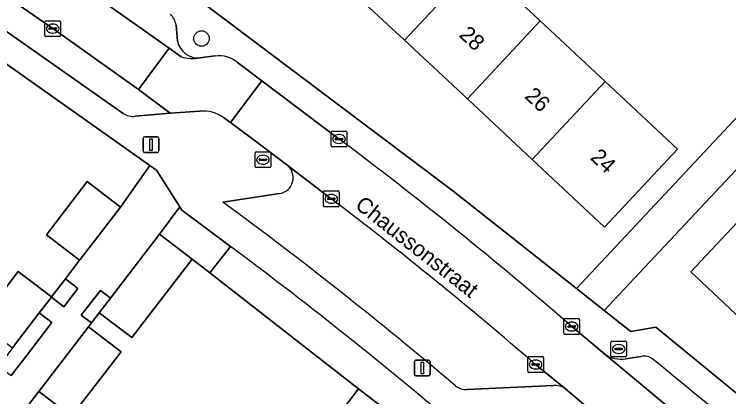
# Model space of a CAD drawing. Extents: x 159039 to 160102, y 381214 to 382524.
# Drawn here: x 159270.94 to 159316.18, y 381597.69 to 381621.89 of the extents above; entities that cross this region are included whole.
import ezdxf

# ---------------------------------------------------------------- set-up
doc = ezdxf.new("R2010")
doc.units = 0
for name, color, linetype in [('IMGEO_Boom', 7, 'Continuous'), ('IMGEO_Brandkraan', 7, 'Continuous'), ('IMGEO_Erf', 7, 'Continuous'), ('IMGEO_Groenvoorziening', 7, 'Continuous'), ('IMGEO_Kolk', 7, 'Continuous'), ('IMGEO_Lichtmast', 7, 'Continuous'), ('IMGEO_Openbare_ruimte_label', 7, 'Continuous'), ('IMGEO_Pand', 7, 'Continuous'), ('IMGEO_Pand_nummerreeks', 7, 'Continuous'), ('IMGEO_Parkeervlak_open', 7, 'Continuous'), ('IMGEO_Rijbaan_lokaal_open', 7, 'Continuous'), ('IMGEO_Rioolput', 7, 'Continuous'), ('IMGEO_Terreindeel_open', 7, 'Continuous'), ('IMGEO_Voetpad_open', 7, 'Continuous')]:
    doc.layers.add(name, color=color, linetype=linetype)

msp = doc.modelspace()

# ---------------------------------------------------------------- linework, layer by layer
at = {"layer": 'IMGEO_Boom'}
msp.add_circle((159282.796, 381620.359), 0.489, dxfattribs=at)
at = {"layer": 'IMGEO_Brandkraan'}
for p, q in [((159308.712, 381600.281), (159308.712, 381601.133)), ((159308.787, 381601.207), (159309.639, 381601.207)), ((159309.2, 381600.987), (159309.225, 381600.987)), ((159309.713, 381601.133), (159309.713, 381600.281)), ((159308.971, 381600.701), (159308.971, 381600.713)), ((159309.409, 381600.664), (159309.011, 381600.664)), ((159309.014, 381600.75), (159309.412, 381600.75)), ((159309.223, 381600.427), (159309.198, 381600.427)), ((159309.455, 381600.713), (159309.455, 381600.701)), ((159309.639, 381600.207), (159308.787, 381600.207))]:
    msp.add_line(p, q, dxfattribs=at)
for points in [[(159308.712, 381600.281), (159308.712, 381601.133)], [(159308.787, 381601.207), (159309.639, 381601.207)], [(159309.713, 381601.133), (159309.713, 381600.281)], [(159309.639, 381600.207), (159308.787, 381600.207)]]:
    msp.add_lwpolyline(points, dxfattribs=at)
for centre, radius, start, end in [((159308.789, 381601.131), 0.0765, 91.552, 178.448), ((159308.789, 381601.131), 0.0765, 91.552, 178.448), ((159309.637, 381601.131), 0.0765, 1.552, 88.448), ((159309.637, 381601.131), 0.0765, 1.552, 88.448), ((159309.011, 381600.71), 0.0403, 85.8775, 175.7526), ((159309.008, 381600.7), 0.0366, 178.938, 274.7102), ((159309.412, 381600.707), 0.043, 264.8664, 352.4533), ((159309.416, 381600.712), 0.0386, 1.7309, 96.639), ((159308.789, 381600.283), 0.0765, 181.552, 268.448), ((159308.789, 381600.283), 0.0765, 181.552, 268.448), ((159309.637, 381600.283), 0.0765, 271.552, 358.448), ((159309.637, 381600.283), 0.0765, 271.552, 358.448)]:
    msp.add_arc(centre, radius, start, end, dxfattribs=at)
for centre, major_axis, ratio, start_param, end_param in [((159309.199, 381600.707), (-0.387, 0.002), 0.722429, 4.712389, 7.853982), ((159309.224, 381600.707), (-0.39, 0.002), 0.717154, 1.570796, 4.712389)]:
    msp.add_ellipse(centre, major_axis=major_axis, ratio=ratio, start_param=start_param, end_param=end_param, dxfattribs=at)
at = {"layer": 'IMGEO_Erf'}
for points in [[(159300.262, 381625.203), (159304.249, 381621.478), (159308.357, 381617.639), (159312.931, 381613.364), (159308.313, 381608.418), (159303.737, 381612.695), (159299.629, 381616.534), (159295.642, 381620.259), (159291.48, 381624.148)], [(159281.593, 381623.601), (159298.712, 381610.727), (159306.532, 381604.542), (159322.1, 381621.135), (159322.063, 381621.17), (159321.039, 381622.138), (159319.181, 381620.174), (159314.694, 381624.42)], [(159261.926, 381593.514), (159264.289, 381596.598), (159266.393, 381594.985), (159267.38, 381596.273), (159265.276, 381597.886), (159268.732, 381602.396), (159271.2, 381605.616), (159273.303, 381604.003), (159274.181, 381605.148), (159275.081, 381606.323), (159272.977, 381607.936), (159275.558, 381611.304), (159277.662, 381609.691), (159279.525, 381612.324), (159263.752, 381623.481), (159262.981, 381622.833), (159262.015, 381621.636), (159227.754, 381577.026)], [(159324.597, 381620.539), (159308.288, 381603.153), (159309.98, 381601.814), (159311.553, 381602.083), (159319.994, 381595.196)], [(159317.714, 381601.899), (159313.779, 381605.584), (159318.318, 381610.431)], [(159273.812, 381573.488), (159277.602, 381578.435), (159281.285, 381583.241), (159278.617, 381585.244), (159282.302, 381590.054), (159284.951, 381588.025), (159285.176, 381588.319), (159288.992, 381593.298), (159292.735, 381598.183), (159283.321, 381605.523), (159282.197, 381606.399), (159278.386, 381601.425), (159276.324, 381603.005), (159275.825, 381602.354), (159275.644, 381602.118), (159277.706, 381600.538), (159274.57, 381596.446), (159272.508, 381598.026), (159271.724, 381597.003), (159273.786, 381595.423), (159270.679, 381591.368)]]:
    msp.add_lwpolyline(points, dxfattribs=at)
at = {"layer": 'IMGEO_Groenvoorziening'}
msp.add_lwpolyline([(159284.632, 381607.205), (159283.321, 381605.523), (159292.735, 381598.183), (159298.091, 381594.079), (159299.551, 381592.96)], dxfattribs=at)
for points in [[(159274.975, 381604.54), (159274.181, 381605.148), (159273.303, 381604.003), (159273.294, 381603.991), (159274.088, 381603.382)], [(159277.036, 381603.934), (159276.4, 381604.42), (159275.179, 381602.848), (159275.825, 381602.354), (159276.324, 381603.005)], [(159273.322, 381602.383), (159272.528, 381602.991), (159270.836, 381600.783), (159269.953, 381599.63), (159270.746, 381599.022), (159271.63, 381600.175)]]:
    msp.add_lwpolyline(points, close=True, dxfattribs=at)
msp.add_arc((159111.603, 381375.142), 289.469, 49.48018, 53.2913, dxfattribs=at)
at = {"layer": 'IMGEO_Kolk'}
for p, q in [((159272.878, 381620.563), (159272.878, 381621.415)), ((159272.953, 381621.489), (159273.805, 381621.489)), ((159273.366, 381621.269), (159273.391, 381621.269)), ((159273.879, 381621.415), (159273.879, 381620.563)), ((159273.137, 381620.983), (159273.137, 381620.995)), ((159273.575, 381620.946), (159273.177, 381620.946)), ((159273.18, 381621.032), (159273.578, 381621.032)), ((159273.621, 381620.995), (159273.621, 381620.983)), ((159273.805, 381620.489), (159272.953, 381620.489)), ((159273.389, 381620.709), (159273.364, 381620.709)), ((159291.007, 381613.571), (159291.007, 381614.423)), ((159291.082, 381614.497), (159291.934, 381614.497)), ((159292.008, 381614.423), (159292.008, 381613.571)), ((159291.266, 381613.991), (159291.266, 381614.003)), ((159291.704, 381613.954), (159291.306, 381613.954)), ((159291.309, 381614.04), (159291.707, 381614.04)), ((159291.495, 381614.277), (159291.52, 381614.277)), ((159291.75, 381614.003), (159291.75, 381613.991)), ((159291.934, 381613.497), (159291.082, 381613.497)), ((159291.518, 381613.717), (159291.493, 381613.717)), ((159290.515, 381609.785), (159290.515, 381610.637)), ((159290.59, 381610.711), (159291.442, 381610.711)), ((159291.003, 381610.491), (159291.028, 381610.491)), ((159291.516, 381610.637), (159291.516, 381609.785)), ((159290.774, 381610.205), (159290.774, 381610.217)), ((159291.212, 381610.168), (159290.814, 381610.168)), ((159290.817, 381610.254), (159291.215, 381610.254)), ((159291.026, 381609.931), (159291.001, 381609.931)), ((159291.258, 381610.217), (159291.258, 381610.205)), ((159291.442, 381609.711), (159290.59, 381609.711)), ((159305.813, 381602.629), (159306.665, 381602.629)), ((159305.738, 381601.703), (159305.738, 381602.555)), ((159306.04, 381602.172), (159306.438, 381602.172)), ((159306.226, 381602.409), (159306.251, 381602.409)), ((159306.739, 381602.555), (159306.739, 381601.703)), ((159305.997, 381602.123), (159305.997, 381602.135)), ((159306.435, 381602.086), (159306.037, 381602.086)), ((159306.249, 381601.849), (159306.224, 381601.849)), ((159306.481, 381602.135), (159306.481, 381602.123)), ((159306.665, 381601.629), (159305.813, 381601.629)), ((159303.449, 381599.299), (159303.449, 381600.151)), ((159303.524, 381600.225), (159304.376, 381600.225)), ((159303.937, 381600.005), (159303.962, 381600.005)), ((159304.45, 381600.151), (159304.45, 381599.299)), ((159303.708, 381599.719), (159303.708, 381599.731)), ((159304.146, 381599.682), (159303.748, 381599.682)), ((159303.751, 381599.768), (159304.149, 381599.768)), ((159304.192, 381599.731), (159304.192, 381599.719)), ((159304.376, 381599.225), (159303.524, 381599.225)), ((159303.96, 381599.445), (159303.935, 381599.445))]:
    msp.add_line(p, q, dxfattribs=at)
for points in [[(159272.878, 381620.563), (159272.878, 381621.415)], [(159272.953, 381621.489), (159273.805, 381621.489)], [(159273.879, 381621.415), (159273.879, 381620.563)], [(159273.805, 381620.489), (159272.953, 381620.489)], [(159291.007, 381613.571), (159291.007, 381614.423)], [(159291.082, 381614.497), (159291.934, 381614.497)], [(159292.008, 381614.423), (159292.008, 381613.571)], [(159291.934, 381613.497), (159291.082, 381613.497)], [(159290.515, 381609.785), (159290.515, 381610.637)], [(159290.59, 381610.711), (159291.442, 381610.711)], [(159291.516, 381610.637), (159291.516, 381609.785)], [(159291.442, 381609.711), (159290.59, 381609.711)], [(159305.813, 381602.629), (159306.665, 381602.629)], [(159305.738, 381601.703), (159305.738, 381602.555)], [(159306.739, 381602.555), (159306.739, 381601.703)], [(159306.665, 381601.629), (159305.813, 381601.629)], [(159303.449, 381599.299), (159303.449, 381600.151)], [(159303.524, 381600.225), (159304.376, 381600.225)], [(159304.45, 381600.151), (159304.45, 381599.299)], [(159304.376, 381599.225), (159303.524, 381599.225)]]:
    msp.add_lwpolyline(points, dxfattribs=at)
for centre, radius, start, end in [((159272.955, 381621.413), 0.0765, 91.552, 178.448), ((159272.955, 381621.413), 0.0765, 91.552, 178.448), ((159273.803, 381621.413), 0.0765, 1.552, 88.448), ((159273.803, 381621.413), 0.0765, 1.552, 88.448), ((159273.177, 381620.992), 0.0403, 85.8775, 175.7526), ((159273.174, 381620.982), 0.0366, 178.938, 274.7102), ((159273.578, 381620.989), 0.043, 264.8664, 352.4533), ((159273.582, 381620.994), 0.0386, 1.7309, 96.639), ((159272.955, 381620.565), 0.0765, 181.552, 268.448), ((159272.955, 381620.565), 0.0765, 181.552, 268.448), ((159273.803, 381620.565), 0.0765, 271.552, 358.448), ((159273.803, 381620.565), 0.0765, 271.552, 358.448), ((159291.084, 381614.421), 0.0765, 91.552, 178.448), ((159291.084, 381614.421), 0.0765, 91.552, 178.448), ((159291.932, 381614.421), 0.0765, 1.552, 88.448), ((159291.932, 381614.421), 0.0765, 1.552, 88.448), ((159291.306, 381614), 0.0403, 85.8775, 175.7526), ((159291.303, 381613.99), 0.0366, 178.938, 274.7102), ((159291.707, 381613.997), 0.043, 264.8664, 352.4533), ((159291.711, 381614.002), 0.0386, 1.7309, 96.639), ((159291.084, 381613.573), 0.0765, 181.552, 268.448), ((159291.084, 381613.573), 0.0765, 181.552, 268.448), ((159291.932, 381613.573), 0.0765, 271.552, 358.448), ((159291.932, 381613.573), 0.0765, 271.552, 358.448), ((159290.592, 381610.635), 0.0765, 91.552, 178.448), ((159290.592, 381610.635), 0.0765, 91.552, 178.448), ((159291.44, 381610.635), 0.0765, 1.552, 88.448), ((159291.44, 381610.635), 0.0765, 1.552, 88.448), ((159290.814, 381610.214), 0.0403, 85.8775, 175.7526), ((159290.811, 381610.204), 0.0366, 178.938, 274.7102), ((159291.215, 381610.211), 0.043, 264.8664, 352.4533), ((159291.219, 381610.216), 0.0386, 1.7309, 96.639), ((159290.592, 381609.787), 0.0765, 181.552, 268.448), ((159290.592, 381609.787), 0.0765, 181.552, 268.448), ((159291.44, 381609.787), 0.0765, 271.552, 358.448), ((159291.44, 381609.787), 0.0765, 271.552, 358.448), ((159305.815, 381602.553), 0.0765, 91.552, 178.448), ((159305.815, 381602.553), 0.0765, 91.552, 178.448), ((159306.663, 381602.553), 0.0765, 1.552, 88.448), ((159306.663, 381602.553), 0.0765, 1.552, 88.448), ((159306.037, 381602.132), 0.0403, 85.8775, 175.7526), ((159306.442, 381602.134), 0.0386, 1.7309, 96.639), ((159306.034, 381602.122), 0.0366, 178.938, 274.7102), ((159306.438, 381602.129), 0.043, 264.8664, 352.4533), ((159305.815, 381601.705), 0.0765, 181.552, 268.448), ((159305.815, 381601.705), 0.0765, 181.552, 268.448), ((159306.663, 381601.705), 0.0765, 271.552, 358.448), ((159306.663, 381601.705), 0.0765, 271.552, 358.448), ((159303.526, 381600.149), 0.0765, 91.552, 178.448), ((159303.526, 381600.149), 0.0765, 91.552, 178.448), ((159304.374, 381600.149), 0.0765, 1.552, 88.448), ((159304.374, 381600.149), 0.0765, 1.552, 88.448), ((159303.748, 381599.728), 0.0403, 85.8775, 175.7526), ((159303.745, 381599.718), 0.0366, 178.938, 274.7102), ((159304.149, 381599.725), 0.043, 264.8664, 352.4533), ((159304.153, 381599.73), 0.0386, 1.7309, 96.639), ((159303.526, 381599.301), 0.0765, 181.552, 268.448), ((159303.526, 381599.301), 0.0765, 181.552, 268.448), ((159304.374, 381599.301), 0.0765, 271.552, 358.448), ((159304.374, 381599.301), 0.0765, 271.552, 358.448)]:
    msp.add_arc(centre, radius, start, end, dxfattribs=at)
for centre, major_axis, ratio, start_param, end_param in [((159273.365, 381620.989), (-0.387, 0.002), 0.722429, 4.712389, 7.853982), ((159273.39, 381620.989), (-0.39, 0.002), 0.717154, 1.570796, 4.712389), ((159291.494, 381613.997), (-0.387, 0.002), 0.722429, 4.712389, 7.853982), ((159291.519, 381613.997), (-0.39, 0.002), 0.717154, 1.570796, 4.712389), ((159291.002, 381610.211), (-0.387, 0.002), 0.722429, 4.712389, 7.853982), ((159291.027, 381610.211), (-0.39, 0.002), 0.717154, 1.570796, 4.712389), ((159306.225, 381602.129), (-0.387, 0.002), 0.722429, 4.712389, 7.853982), ((159306.25, 381602.129), (-0.39, 0.002), 0.717154, 1.570796, 4.712389), ((159303.936, 381599.725), (-0.387, 0.002), 0.722429, 4.712389, 7.853982), ((159303.961, 381599.725), (-0.39, 0.002), 0.717154, 1.570796, 4.712389)]:
    msp.add_ellipse(centre, major_axis=major_axis, ratio=ratio, start_param=start_param, end_param=end_param, dxfattribs=at)
at = {"layer": 'IMGEO_Lichtmast'}
for p, q in [((159279.106, 381613.241), (159279.106, 381614.041)), ((159279.106, 381614.041), (159279.106, 381613.241)), ((159279.206, 381614.141), (159279.996, 381614.141)), ((159279.996, 381614.141), (159279.206, 381614.141)), ((159280.096, 381614.041), (159280.096, 381613.241)), ((159280.096, 381613.241), (159280.096, 381614.041)), ((159279.996, 381613.141), (159279.206, 381613.141)), ((159279.206, 381613.141), (159279.996, 381613.141)), ((159296.377, 381600), (159297.167, 381600)), ((159297.167, 381600), (159296.377, 381600)), ((159296.277, 381599.1), (159296.277, 381599.9)), ((159296.277, 381599.9), (159296.277, 381599.1)), ((159297.267, 381599.9), (159297.267, 381599.1)), ((159297.267, 381599.1), (159297.267, 381599.9)), ((159297.167, 381599), (159296.377, 381599)), ((159296.377, 381599), (159297.167, 381599))]:
    msp.add_line(p, q, dxfattribs=at)
for points in [[(159279.526, 381614.016), (159279.676, 381614.016), (159279.676, 381613.266), (159279.526, 381613.266), (159279.526, 381614.016)], [(159296.697, 381599.875), (159296.847, 381599.875), (159296.847, 381599.125), (159296.697, 381599.125), (159296.697, 381599.875)]]:
    msp.add_lwpolyline(points, dxfattribs=at)
for centre, start, end in [((159279.206, 381614.041), 90, 180), ((159279.206, 381614.041), 90, 180), ((159279.996, 381614.041), 0, 90), ((159279.996, 381614.041), 360, 90), ((159279.206, 381613.241), 180, 270), ((159279.206, 381613.241), 180, 270), ((159279.996, 381613.241), 270, 0), ((159279.996, 381613.241), 270, 0), ((159296.377, 381599.9), 90, 180), ((159296.377, 381599.9), 90, 180), ((159297.167, 381599.9), 0, 90), ((159297.167, 381599.9), 360, 90), ((159296.377, 381599.1), 180, 270), ((159296.377, 381599.1), 180, 270), ((159297.167, 381599.1), 270, 0), ((159297.167, 381599.1), 270, 0)]:
    msp.add_arc(centre, 0.1, start, end, dxfattribs=at)
at = {"layer": 'IMGEO_Pand'}
for points in [[(159295.642, 381620.259), (159300.262, 381625.203), (159296.1, 381629.092), (159291.48, 381624.148)], [(159304.249, 381621.478), (159300.262, 381625.203), (159295.642, 381620.259), (159299.629, 381616.534)], [(159304.249, 381621.478), (159299.629, 381616.534), (159303.737, 381612.695), (159308.357, 381617.639)], [(159308.357, 381617.639), (159303.737, 381612.695), (159308.313, 381608.418), (159312.931, 381613.364)], [(159277.662, 381609.691), (159275.558, 381611.304), (159272.977, 381607.936), (159275.081, 381606.323), (159275.123, 381606.378), (159276.25, 381607.849)], [(159317.714, 381601.899), (159322.252, 381606.746), (159318.318, 381610.431), (159313.779, 381605.584)], [(159282.197, 381606.399), (159280.135, 381607.979), (159277.916, 381605.082), (159277.036, 381603.934), (159276.324, 381603.005), (159278.386, 381601.425)], [(159273.294, 381603.991), (159273.303, 381604.003), (159271.2, 381605.616), (159268.732, 381602.396), (159270.836, 381600.783), (159272.528, 381602.991)], [(159277.706, 381600.538), (159275.644, 381602.118), (159272.508, 381598.026), (159274.57, 381596.446)], [(159294.348, 381589.194), (159298.091, 381594.079), (159292.735, 381598.183), (159288.992, 381593.298)]]:
    msp.add_lwpolyline(points, close=True, dxfattribs=at)
at = {"layer": 'IMGEO_Parkeervlak_open'}
for points in [[(159254.798, 381637.51), (159257.951, 381635.46), (159266.057, 381630.071), (159275.303, 381623.62), (159280.745, 381619.752), (159281.519, 381619.207)], [(159278.597, 381615.445), (159280.821, 381615.628), (159278.802, 381617.139), (159273.379, 381620.99), (159264.181, 381627.346), (159256.223, 381632.669), (159251.111, 381636), (159250.607, 381636.319)], [(159264.096, 381626.494), (159263.519, 381625.67), (159277.834, 381615.624)], [(159281.28, 381620.197), (159281.186, 381621.215)], [(159291.017, 381610.212), (159288.205, 381612.36)], [(159287.728, 381610.54), (159284.146, 381610.011)], [(159308.335, 381600.388), (159314.365, 381595.356)], [(159310.638, 381600.234), (159309.646, 381600.094)], [(159305.835, 381598.188), (159303.95, 381599.726)], [(159299.624, 381598.146), (159305.09, 381598.397)]]:
    msp.add_lwpolyline(points, dxfattribs=at)
for centre, radius, start, end in [((159279.844, 381620.943), 1.37, 11.474, 43.9944), ((159282.565, 381620.448), 1.309, 191.0329, 275.3838), ((159282.222, 381621.37), 2.274, 251.9982, 281.8322), ((159278.424, 381616.422), 0.992, 233.5372, 280.0571), ((159287.579, 381611.552), 1.022, 278.3776, 52.2499), ((159124.689, 381392.854), 269.414, 49.71864, 53.71037), ((159132.934, 381402.021), 261.407, 49.14008, 52.79005), ((159309.332, 381601.764), 1.7, 234.0774, 280.6429), ((159310.834, 381599.395), 0.861, 51.1557, 103.1281), ((158868.17, 381055.946), 701.78, 48.619832, 50.836054), ((159299.538, 381599.171), 1.029, 229.927, 274.7727), ((159305.175, 381597.267), 1.134, 54.3738, 94.2847)]:
    msp.add_arc(centre, radius, start, end, dxfattribs=at)
at = {"layer": 'IMGEO_Rijbaan_lokaal_open'}
msp.add_lwpolyline([(159266.057, 381630.071), (159257.951, 381635.46), (159254.798, 381637.51), (159252.767, 381638.853), (159252.243, 381639.199), (159251.425, 381637.759), (159250.607, 381636.319), (159251.111, 381636), (159256.223, 381632.669), (159264.181, 381627.346), (159273.379, 381620.99), (159278.802, 381617.139), (159280.745, 381619.752), (159275.303, 381623.62)], close=True, dxfattribs=at)
for points in [[(159281.519, 381619.207), (159280.745, 381619.752), (159278.802, 381617.139), (159280.821, 381615.628), (159282.694, 381615.752)], [(159283.664, 381619.254), (159282.688, 381619.144)], [(159284.186, 381615.354), (159284.631, 381615.034), (159286.616, 381617.683), (159285.074, 381618.842)], [(159291.508, 381613.999), (159286.616, 381617.683), (159284.631, 381615.034), (159286.629, 381613.546), (159288.205, 381612.36), (159291.017, 381610.212)], [(159314.365, 381595.356), (159308.335, 381600.388), (159306.24, 381602.13)], [(159303.95, 381599.726), (159305.835, 381598.188), (159311.904, 381593.063), (159313.04, 381592.107)]]:
    msp.add_lwpolyline(points, dxfattribs=at)
for centre, radius, start, end in [((159282.222, 381621.37), 2.274, 251.9982, 281.8322), ((159283.889, 381617.405), 1.862, 50.4829, 96.9406), ((159282.948, 381613.708), 2.06, 53.0531, 97.0745), ((159132.75, 381401.869), 264.959, 49.09703, 53.18888), ((159132.934, 381402.021), 261.407, 49.14008, 52.79005)]:
    msp.add_arc(centre, radius, start, end, dxfattribs=at)
at = {"layer": 'IMGEO_Rioolput'}
for p, q in [((159286.186, 381612.261), (159286.186, 381613.113)), ((159286.261, 381613.187), (159287.113, 381613.187)), ((159287.187, 381613.113), (159287.187, 381612.261)), ((159286.445, 381612.681), (159286.445, 381612.693)), ((159286.883, 381612.644), (159286.485, 381612.644)), ((159286.488, 381612.73), (159286.886, 381612.73)), ((159286.674, 381612.967), (159286.699, 381612.967)), ((159286.929, 381612.693), (159286.929, 381612.681)), ((159287.113, 381612.187), (159286.261, 381612.187)), ((159286.697, 381612.407), (159286.672, 381612.407))]:
    msp.add_line(p, q, dxfattribs=at)
for points in [[(159286.186, 381612.261), (159286.186, 381613.113)], [(159286.261, 381613.187), (159287.113, 381613.187)], [(159287.187, 381613.113), (159287.187, 381612.261)], [(159287.113, 381612.187), (159286.261, 381612.187)]]:
    msp.add_lwpolyline(points, dxfattribs=at)
for centre, radius, start, end in [((159286.263, 381613.111), 0.0765, 91.552, 178.448), ((159286.263, 381613.111), 0.0765, 91.552, 178.448), ((159287.111, 381613.111), 0.0765, 1.552, 88.448), ((159287.111, 381613.111), 0.0765, 1.552, 88.448), ((159286.485, 381612.69), 0.0403, 85.8775, 175.7526), ((159286.482, 381612.68), 0.0366, 178.938, 274.7102), ((159286.886, 381612.687), 0.043, 264.8664, 352.4533), ((159286.89, 381612.692), 0.0386, 1.7309, 96.639), ((159286.263, 381612.263), 0.0765, 181.552, 268.448), ((159286.263, 381612.263), 0.0765, 181.552, 268.448), ((159287.111, 381612.263), 0.0765, 271.552, 358.448), ((159287.111, 381612.263), 0.0765, 271.552, 358.448)]:
    msp.add_arc(centre, radius, start, end, dxfattribs=at)
for centre, major_axis, ratio, start_param, end_param in [((159286.673, 381612.687), (-0.387, 0.002), 0.722429, 4.712389, 7.853982), ((159286.698, 381612.687), (-0.39, 0.002), 0.717154, 1.570796, 4.712389)]:
    msp.add_ellipse(centre, major_axis=major_axis, ratio=ratio, start_param=start_param, end_param=end_param, dxfattribs=at)
at = {"layer": 'IMGEO_Terreindeel_open'}
msp.add_lwpolyline([(159281.557, 381609.495), (159281.422, 381609.707), (159280.135, 381607.979), (159282.197, 381606.399), (159283.321, 381605.523), (159284.632, 381607.205)], close=True, dxfattribs=at)
at = {"layer": 'IMGEO_Voetpad_open'}
msp.add_lwpolyline([(159342.745, 381639.886), (159341.159, 381641.45), (159324.452, 381623.642), (159322.9, 381621.988), (159322.1, 381621.135), (159306.532, 381604.542), (159308.288, 381603.153), (159324.597, 381620.539), (159325.918, 381621.948)], close=True, dxfattribs=at)
for points in [[(159298.712, 381610.727), (159281.593, 381623.601), (159272.091, 381630.15), (159270.616, 381631.167), (159262.89, 381636.491)], [(159250.602, 381632.226), (159260.225, 381625.874), (159263.752, 381623.481), (159279.525, 381612.324), (159279.948, 381612.025), (159281.422, 381609.707), (159281.557, 381609.495), (159284.632, 381607.205)], [(159277.834, 381615.624), (159263.519, 381625.67), (159264.096, 381626.494)], [(159281.186, 381621.215), (159281.28, 381620.197)], [(159282.688, 381619.144), (159283.664, 381619.254)], [(159285.074, 381618.842), (159286.616, 381617.683), (159291.508, 381613.999)], [(159282.694, 381615.752), (159280.821, 381615.628), (159278.597, 381615.445)], [(159288.205, 381612.36), (159286.629, 381613.546), (159284.631, 381615.034), (159284.186, 381615.354)], [(159271.724, 381597.003), (159272.508, 381598.026), (159275.644, 381602.118), (159275.825, 381602.354), (159275.179, 381602.848), (159276.4, 381604.42), (159277.036, 381603.934), (159277.916, 381605.082), (159280.135, 381607.979), (159281.422, 381609.707), (159279.948, 381612.025), (159279.525, 381612.324), (159277.662, 381609.691), (159276.25, 381607.849), (159275.123, 381606.378), (159275.081, 381606.323), (159274.181, 381605.148), (159274.975, 381604.54), (159274.088, 381603.382), (159273.294, 381603.991), (159272.528, 381602.991), (159273.322, 381602.383), (159271.63, 381600.175), (159270.746, 381599.022)], [(159284.146, 381610.011), (159287.728, 381610.54)], [(159356.625, 381560.413), (159349.68, 381567.049), (159346.786, 381569.801), (159335.698, 381579.858), (159333.962, 381583.101), (159319.994, 381595.196), (159311.553, 381602.083), (159309.98, 381601.814), (159308.288, 381603.153), (159306.532, 381604.542), (159298.712, 381610.727)], [(159306.24, 381602.13), (159308.335, 381600.388)], [(159309.646, 381600.094), (159310.638, 381600.234)], [(159305.09, 381598.397), (159299.624, 381598.146)], [(159311.904, 381593.063), (159305.835, 381598.188)]]:
    msp.add_lwpolyline(points, dxfattribs=at)
for centre, radius, start, end in [((159279.844, 381620.943), 1.37, 11.474, 43.9944), ((159282.565, 381620.448), 1.309, 191.0329, 275.3838), ((159283.889, 381617.405), 1.862, 50.4829, 96.9406), ((159282.948, 381613.708), 2.06, 53.0531, 97.0745), ((159278.424, 381616.422), 0.992, 233.5372, 280.0571), ((159132.75, 381401.869), 264.959, 49.09703, 53.18888), ((159287.579, 381611.552), 1.022, 278.3776, 52.2499), ((159124.689, 381392.854), 269.414, 49.71864, 53.71037), ((159111.603, 381375.142), 289.469, 49.48018, 53.2913), ((159309.332, 381601.764), 1.7, 234.0774, 280.6429), ((159310.834, 381599.395), 0.861, 51.1557, 103.1281), ((158868.17, 381055.946), 701.78, 48.619832, 50.836054), ((159299.538, 381599.171), 1.029, 229.927, 274.7727), ((159305.175, 381597.267), 1.134, 54.3738, 94.2847)]:
    msp.add_arc(centre, radius, start, end, dxfattribs=at)

# ---------------------------------------------------------------- texts
at = {"layer": 'IMGEO_Openbare_ruimte_label'}
msp.add_text('Chaussonstraat', height=1, rotation=321.8235, dxfattribs=at).set_placement((159292.455, 381609.684))
at = {"layer": 'IMGEO_Pand_nummerreeks'}
for s, p in [('28', (159299.05, 381620.524)), ('26', (159303.201, 381616.645)), ('24', (159307.354, 381612.764))]:
    msp.add_text(s, height=1, rotation=316.9392, dxfattribs=at).set_placement(p)

doc.saveas('drawing.dxf')
